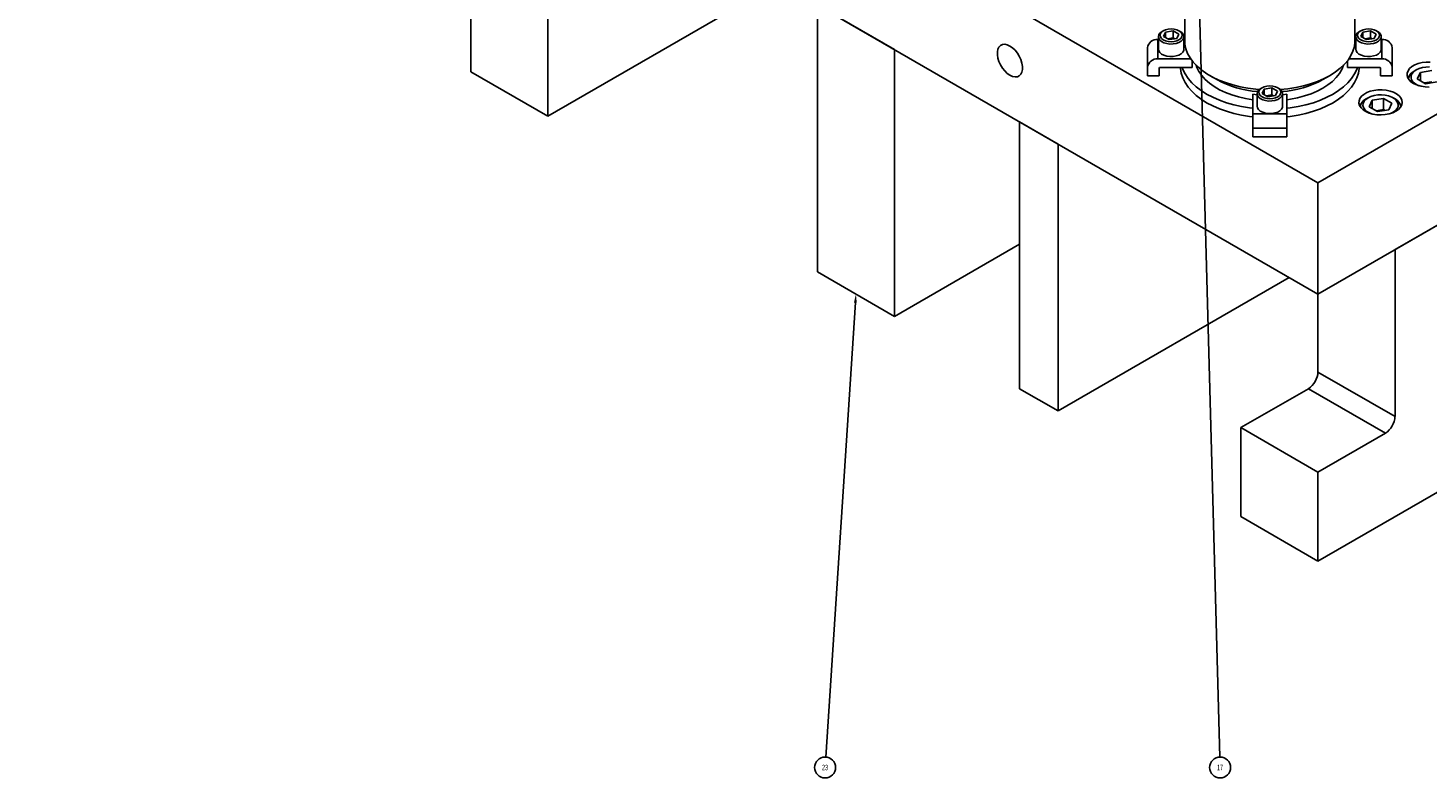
# Model space of a CAD drawing. Header units: inches. Extents: x 220 to 877, y 4 to 174.
# Tile 437 of 656: x 470 to 496, y 132 to 146. Entities that reach past the tile are written whole.
import ezdxf

# ---------------------------------------------------------------- set-up
doc = ezdxf.new("R2010")
doc.units = ezdxf.units.IN
doc.header["$LTSCALE"] = 0.5
doc.header["$MEASUREMENT"] = 0
for name, color, linetype in [('DSS-M-S', 53, 'Continuous'), ('MFT-M-S', 8, 'Continuous'), ('SID-M-S', 105, 'Continuous'), ('SVD-M-S', 8, 'Continuous')]:
    doc.layers.add(name, color=color, linetype=linetype)
doc.styles.add('SLDTEXTSTYLE0', font='TXT', dxfattribs={"width": 0.595745})

msp = doc.modelspace()

# ---------------------------------------------------------------- linework, layer by layer
at = {"layer": 'DSS-M-S', "linetype": 'Continuous', "lineweight": 25}
for p, q in [((470.42173, 157.0716), (494.1098, 143.39676)), ((470.42173, 155.03024), (494.1098, 141.35541)), ((491.66342, 147.56485), (491.66342, 146.00812)), ((494.78842, 146.00812), (494.78842, 147.56485)), ((488.2323, 145.85188), (488.22222, 145.80292)), ((488.22222, 145.80292), (488.22222, 145.74691)), ((488.25203, 145.89166), (488.2323, 145.85188)), ((488.28054, 145.92051), (488.25203, 145.89166)), ((488.31658, 145.93718), (488.28054, 145.92051)), ((488.35859, 145.94094), (488.31658, 145.93718)), ((488.40471, 145.93162), (488.35859, 145.94094)), ((488.45295, 145.90962), (488.40471, 145.93162)), ((488.50119, 145.87592), (488.45295, 145.90962)), ((488.54731, 145.83199), (488.50119, 145.87592)), ((488.58932, 145.77974), (488.54731, 145.83199)), ((488.62536, 145.72145), (488.58932, 145.77974)), ((491.66342, 146.00812), (491.6674, 145.94377)), ((491.6674, 145.94377), (491.68505, 145.85854)), ((491.68505, 145.85854), (491.71666, 145.77466)), ((491.71666, 145.77466), (491.76194, 145.6929)), ((494.1098, 143.39676), (498.52922, 145.94804)), ((494.71423, 145.73347), (494.75271, 145.81638)), ((494.75271, 145.81638), (494.77737, 145.90103)), ((494.77737, 145.90103), (494.78798, 145.98665)), ((494.78798, 145.98665), (494.78842, 146.00812)), ((488.22222, 145.74691), (488.2323, 145.68631)), ((488.2323, 145.68631), (488.25203, 145.62375)), ((488.25203, 145.62375), (488.28054, 145.56198)), ((488.28054, 145.56198), (488.31658, 145.5037)), ((488.65387, 145.65968), (488.62536, 145.72145)), ((488.6736, 145.59713), (488.65387, 145.65968)), ((488.68368, 145.53652), (488.6736, 145.59713)), ((488.68368, 145.48052), (488.68368, 145.53652)), ((491.58484, 145.51847), (491.58617, 145.49607)), ((491.61396, 145.51847), (491.62802, 145.48047)), ((491.76194, 145.6929), (491.82047, 145.61399)), ((491.82047, 145.61399), (491.89173, 145.53865)), ((491.87249, 145.55738), (491.88651, 145.51799)), ((491.88651, 145.51799), (491.92483, 145.44069)), ((491.89173, 145.53865), (491.97507, 145.46756)), ((494.5199, 145.50253), (494.59729, 145.57583)), ((494.54787, 145.47906), (494.57935, 145.55738)), ((494.59729, 145.57583), (494.66226, 145.65304)), ((494.66226, 145.65304), (494.71423, 145.73347)), ((494.82382, 145.48047), (494.83788, 145.51847)), ((494.86567, 145.49607), (494.867, 145.51847)), ((495.83544, 145.53323), (495.79298, 145.49701)), ((495.88902, 145.56415), (495.83544, 145.53323)), ((495.95176, 145.58866), (495.88902, 145.56415)), ((496.0214, 145.60588), (495.95176, 145.58866)), ((496.09543, 145.61518), (496.0214, 145.60588)), ((496.17116, 145.61622), (496.09543, 145.61518)), ((488.31658, 145.5037), (488.35859, 145.45145)), ((488.35859, 145.45145), (488.40471, 145.40751)), ((488.40471, 145.40751), (488.45295, 145.37381)), ((488.45295, 145.37381), (488.50119, 145.35182)), ((488.50119, 145.35182), (488.54731, 145.3425)), ((488.54731, 145.3425), (488.58932, 145.34625)), ((488.58932, 145.34625), (488.62536, 145.36292)), ((488.62536, 145.36292), (488.65387, 145.39178)), ((488.65387, 145.39178), (488.6736, 145.43155)), ((488.6736, 145.43155), (488.68368, 145.48052)), ((491.58617, 145.49607), (491.60016, 145.40891)), ((491.60016, 145.40891), (491.62802, 145.32287)), ((491.62802, 145.48047), (491.66951, 145.39628)), ((491.62802, 145.32287), (491.66951, 145.23869)), ((491.66951, 145.39628), (491.72429, 145.31466)), ((491.72429, 145.31466), (491.79187, 145.23631)), ((491.92483, 145.44069), (491.9765, 145.36602)), ((491.97507, 145.46756), (492.06975, 145.40137)), ((491.9765, 145.36602), (492.04098, 145.29475)), ((492.04098, 145.29475), (492.11763, 145.22761)), ((492.06975, 145.40137), (492.17489, 145.34067)), ((492.12089, 145.3704), (492.25349, 145.29383)), ((492.17489, 145.34067), (492.28955, 145.28602)), ((492.28955, 145.28602), (492.41269, 145.23791)), ((493.97475, 145.21644), (494.10171, 145.26112)), ((494.10171, 145.26112), (494.22075, 145.31256)), ((494.19835, 145.29383), (494.33095, 145.3704)), ((494.22075, 145.31256), (494.33077, 145.3703)), ((494.29157, 145.19581), (494.37401, 145.26062)), ((494.33077, 145.3703), (494.4308, 145.43382)), ((494.37401, 145.26062), (494.44467, 145.32991)), ((494.4308, 145.43382), (494.5199, 145.50253)), ((494.44467, 145.32991), (494.50282, 145.40298)), ((494.50282, 145.40298), (494.54787, 145.47906)), ((494.65997, 145.23631), (494.72755, 145.31466)), ((494.72755, 145.31466), (494.78233, 145.39628)), ((494.78233, 145.39628), (494.82382, 145.48047)), ((494.78233, 145.23869), (494.82382, 145.32287)), ((494.82382, 145.32287), (494.85168, 145.40891)), ((494.85168, 145.40891), (494.86567, 145.49607)), ((495.74705, 145.41407), (495.74525, 145.37034)), ((495.74525, 145.37034), (495.75781, 145.32721)), ((495.76316, 145.4568), (495.74705, 145.41407)), ((495.75781, 145.32721), (495.78429, 145.28624)), ((495.79298, 145.49701), (495.76316, 145.4568)), ((495.78429, 145.28624), (495.82372, 145.24889)), ((491.66951, 145.23869), (491.72429, 145.15707)), ((491.72429, 145.15707), (491.79187, 145.07872)), ((491.79187, 145.23631), (491.87169, 145.16189)), ((491.79187, 145.07872), (491.87169, 145.0043)), ((491.87169, 145.16189), (491.96306, 145.09204)), ((491.87169, 145.0043), (491.96306, 144.93445)), ((491.96306, 145.09204), (492.0652, 145.02736)), ((492.0652, 145.02736), (492.17725, 144.96839)), ((492.11763, 145.22761), (492.20565, 145.16529)), ((492.20565, 145.16529), (492.30414, 145.10844)), ((492.30414, 145.10844), (492.41209, 145.05762)), ((492.41209, 145.05762), (492.52839, 145.01338)), ((492.41269, 145.23791), (492.54319, 145.19677)), ((492.52839, 145.01338), (492.65185, 144.97615)), ((492.54319, 145.19677), (492.67988, 145.16298)), ((492.67988, 145.16298), (492.82152, 145.13684)), ((492.82152, 145.13684), (492.96681, 145.1186)), ((492.96681, 145.1186), (493.03423, 145.11292)), ((493.41761, 145.11292), (493.55805, 145.12672)), ((493.55805, 145.12672), (493.70168, 145.14894)), ((493.70168, 145.14894), (493.841, 145.17893)), ((493.841, 145.17893), (493.97475, 145.21644)), ((493.86254, 144.99386), (493.98257, 145.03465)), ((493.98257, 145.03465), (494.09484, 145.08224)), ((494.09484, 145.08224), (494.19819, 145.13614)), ((494.19819, 145.13614), (494.29157, 145.19581)), ((494.27459, 144.96839), (494.38664, 145.02736)), ((494.38664, 145.02736), (494.48878, 145.09204)), ((494.48878, 145.09204), (494.58015, 145.16189)), ((494.48878, 144.93445), (494.58015, 145.0043)), ((494.58015, 145.16189), (494.65997, 145.23631)), ((494.58015, 145.0043), (494.65997, 145.07872)), ((494.65997, 145.07872), (494.72755, 145.15707)), ((494.72755, 145.15707), (494.78233, 145.23869)), ((494.95156, 145.02297), (494.9091, 144.98675)), ((495.00513, 145.0539), (494.95156, 145.02297)), ((495.06787, 145.07841), (495.00513, 145.0539)), ((495.13751, 145.09563), (495.06787, 145.07841)), ((495.21154, 145.10492), (495.13751, 145.09563)), ((495.28728, 145.10596), (495.21154, 145.10492)), ((495.36199, 145.09871), (495.28728, 145.10596)), ((495.43298, 145.08343), (495.36199, 145.09871)), ((495.49766, 145.06066), (495.43298, 145.08343)), ((495.55372, 145.03125), (495.49766, 145.06066)), ((495.59912, 144.99623), (495.55372, 145.03125)), ((495.63223, 144.95689), (495.59912, 144.99623)), ((495.82372, 145.24889), (495.87468, 145.21653)), ((495.87468, 145.21653), (495.93533, 145.19032)), ((495.93533, 145.19032), (496.00347, 145.17121)), ((496.00347, 145.17121), (496.07665, 145.15989)), ((496.07665, 145.15989), (496.15222, 145.15677)), ((491.96306, 144.93445), (492.0652, 144.86977)), ((492.0652, 144.86977), (492.17725, 144.8108)), ((492.17725, 144.96839), (492.29825, 144.91564)), ((492.17725, 144.8108), (492.29825, 144.75805)), ((492.29825, 144.91564), (492.42716, 144.86956)), ((492.29825, 144.75805), (492.42716, 144.71197)), ((492.42716, 144.86956), (492.56288, 144.83055)), ((492.56288, 144.83055), (492.70427, 144.79893)), ((492.65185, 144.97615), (492.78119, 144.94632)), ((492.70427, 144.79893), (492.8501, 144.77498)), ((492.78119, 144.94632), (492.9151, 144.9242)), ((492.8501, 144.77498), (492.91592, 144.76686)), ((492.9151, 144.9242), (492.91592, 144.92409)), ((493.53592, 144.92409), (493.60418, 144.93428)), ((493.53592, 144.76686), (493.60174, 144.77498)), ((493.60174, 144.77498), (493.74758, 144.79893)), ((493.60418, 144.93428), (493.73598, 144.96029)), ((493.73598, 144.96029), (493.86254, 144.99386)), ((493.74758, 144.79893), (493.88896, 144.83055)), ((493.88896, 144.83055), (494.02468, 144.86956)), ((494.02468, 144.86956), (494.15359, 144.91564)), ((494.02468, 144.71197), (494.15359, 144.75805)), ((494.1098, 141.35541), (500.29728, 144.92736)), ((494.15359, 144.91564), (494.27459, 144.96839)), ((494.15359, 144.75805), (494.27459, 144.8108)), ((494.27459, 144.8108), (494.38664, 144.86977)), ((494.38664, 144.86977), (494.48878, 144.93445)), ((494.86317, 144.90381), (494.86137, 144.86009)), ((494.86137, 144.86009), (494.87393, 144.81696)), ((494.87927, 144.94655), (494.86317, 144.90381)), ((494.87393, 144.81696), (494.90041, 144.77598)), ((494.9091, 144.98675), (494.87927, 144.94655)), ((494.90041, 144.77598), (494.93984, 144.73864)), ((494.93984, 144.73864), (494.9908, 144.70628)), ((495.54063, 144.71383), (495.58887, 144.74756)), ((495.58887, 144.74756), (495.62518, 144.78594)), ((495.62518, 144.78594), (495.64825, 144.8276)), ((495.65184, 144.91465), (495.63223, 144.95689)), ((495.64825, 144.8276), (495.65724, 144.87103)), ((495.65724, 144.87103), (495.65184, 144.91465)), ((492.42716, 144.71197), (492.56288, 144.67296)), ((492.56288, 144.67296), (492.70427, 144.64134)), ((492.70427, 144.64134), (492.8501, 144.61738)), ((492.8501, 144.61738), (492.91592, 144.60927)), ((493.53592, 144.60927), (493.60174, 144.61738)), ((493.60174, 144.61738), (493.74758, 144.64134)), ((493.74758, 144.64134), (493.88896, 144.67296)), ((493.88896, 144.67296), (494.02468, 144.71197)), ((494.9908, 144.70628), (495.05145, 144.68007)), ((495.05145, 144.68007), (495.11959, 144.66096)), ((495.11959, 144.66096), (495.19277, 144.64964)), ((495.19277, 144.64964), (495.26834, 144.64652)), ((495.26834, 144.64652), (495.34356, 144.65171)), ((495.34356, 144.65171), (495.41572, 144.66503)), ((495.41572, 144.66503), (495.48221, 144.68599)), ((495.48221, 144.68599), (495.54063, 144.71383)), ((494.1098, 141.35541), (494.1098, 143.39676))]:
    msp.add_line(p, q, dxfattribs=at)
for centre, radius, start, end in [((493.15387, 146.95706), 1.8913, 241.571429, 265.346926), ((493.30638, 146.92875), 1.86241, 274.465918, 298.615727)]:
    msp.add_arc(centre, radius, start, end, dxfattribs=at)
at = {"layer": 'MFT-M-S', "linetype": 'Continuous', "lineweight": 25}
for p, q in [((478.55345, 150.3359), (478.55345, 145.43665)), ((479.96767, 149.51949), (479.96767, 144.62025)), ((479.96767, 144.62025), (484.211, 147.06987)), ((484.91742, 146.66206), (484.91742, 141.76282)), ((484.91742, 146.66206), (486.33163, 145.84565)), ((486.33163, 145.84565), (486.33163, 140.94641)), ((478.55345, 145.43665), (479.96767, 144.62025)), ((495.52402, 142.17182), (500.29728, 144.92736)), ((488.62973, 144.51899), (489.33683, 144.11079)), ((488.62973, 144.51899), (488.62973, 139.61975)), ((489.33683, 144.11079), (489.33683, 139.21154)), ((494.1098, 136.45616), (506.13062, 143.39563)), ((486.33163, 140.94641), (488.62973, 142.27307)), ((495.52402, 142.17182), (495.52402, 139.10979)), ((484.91742, 141.76282), (486.33163, 140.94641)), ((489.33683, 139.21154), (493.58016, 141.66116)), ((494.1098, 141.35541), (494.1098, 139.9262)), ((495.52402, 139.10979), (494.1098, 139.9262)), ((488.62973, 139.61975), (489.33683, 139.21154)), ((493.93303, 139.62001), (492.69559, 138.90565)), ((495.34724, 138.8036), (493.93303, 139.62001)), ((494.1098, 138.08925), (492.69559, 138.90565)), ((492.69559, 138.90565), (492.69559, 137.27257)), ((495.34724, 138.8036), (494.1098, 138.08925)), ((494.1098, 138.08925), (494.1098, 136.45616)), ((492.69559, 137.27257), (494.1098, 136.45616))]:
    msp.add_line(p, q, dxfattribs=at)
for centre in [(493.726, 139.94366), (495.14021, 139.12725)]:
    msp.add_arc(centre, 0.3842, 302.605478, 357.394522, dxfattribs=at)
at = {"layer": 'SID-M-S'}
for p, q in [((491.89599, 148.03999), (492.30775, 132.85882)), ((485.61438, 141.19894), (485.07117, 132.85849))]:
    msp.add_line(p, q, dxfattribs=at)
for centre in [(485.05866, 132.66652), (492.31297, 132.66652)]:
    msp.add_circle(centre, 0.19237, dxfattribs=at)
msp.add_solid([(485.58844, 141.20063), (485.62452, 141.35461), (485.58844, 141.20063), (485.64033, 141.19725)], dxfattribs=at)
at = {"layer": 'SVD-M-S', "linetype": 'Continuous', "lineweight": 25}
for p, q in [((491.16942, 146.03071), (491.16942, 145.67279)), ((491.17905, 146.03071), (491.16942, 146.03071)), ((491.17905, 146.0814), (491.17905, 145.85175)), ((491.18835, 146.11915), (491.17916, 146.08565)), ((491.17916, 146.08565), (491.18469, 146.05189)), ((491.18469, 146.05189), (491.20459, 146.01998)), ((491.21168, 146.15028), (491.18835, 146.11915)), ((491.21722, 146.13727), (491.2103, 146.10692)), ((491.2103, 146.10692), (491.21722, 146.07657)), ((491.24769, 146.17708), (491.21168, 146.15028)), ((491.23751, 146.16555), (491.21722, 146.13727)), ((491.21722, 146.07657), (491.23751, 146.04829)), ((491.26979, 146.18984), (491.23751, 146.16555)), ((491.23751, 146.04829), (491.26979, 146.024)), ((491.26977, 146.18982), (491.24767, 146.17706)), ((491.31186, 146.20847), (491.26979, 146.18984)), ((491.26979, 146.024), (491.31186, 146.00537)), ((491.31136, 146.16584), (491.274, 146.08535)), ((491.274, 146.08535), (491.37606, 146.02643)), ((491.45078, 146.1874), (491.31136, 146.16584)), ((491.31136, 146.06379), (491.31136, 146.16584)), ((491.36085, 146.22019), (491.31186, 146.20847)), ((491.45078, 146.05982), (491.34624, 146.04365)), ((491.41342, 146.22418), (491.36085, 146.22019)), ((491.37606, 146.02643), (491.51548, 146.048)), ((491.46599, 146.22019), (491.41342, 146.22418)), ((491.55284, 146.12849), (491.45078, 146.1874)), ((491.45078, 146.05982), (491.45078, 146.1874)), ((491.4806, 146.0426), (491.45078, 146.05982)), ((491.51498, 146.20847), (491.46599, 146.22019)), ((491.55705, 146.18984), (491.51498, 146.20847)), ((491.51498, 146.00537), (491.55705, 146.024)), ((491.51548, 146.048), (491.55284, 146.12849)), ((491.58933, 146.16555), (491.55705, 146.18984)), ((491.55705, 146.024), (491.58933, 146.04829)), ((491.57918, 146.17706), (491.55708, 146.18982)), ((491.60727, 146.15745), (491.57918, 146.17706)), ((491.60962, 146.13727), (491.58933, 146.16555)), ((491.58933, 146.04829), (491.60962, 146.07657)), ((491.59861, 145.99848), (491.62852, 146.02767)), ((491.63394, 146.12723), (491.60727, 146.15745)), ((491.61655, 146.10692), (491.60962, 146.13727)), ((491.60962, 146.07657), (491.61655, 146.10692)), ((491.62852, 146.02767), (491.64491, 146.06024)), ((491.64676, 146.09414), (491.63394, 146.12723)), ((491.64491, 146.06024), (491.64676, 146.09414)), ((491.6478, 145.85175), (491.6478, 146.0814)), ((491.66342, 146.03071), (491.6478, 146.03071)), ((494.80405, 146.03071), (494.78842, 146.03071)), ((494.80405, 146.0814), (494.80405, 145.85175)), ((494.81335, 146.11915), (494.80416, 146.08565)), ((494.80416, 146.08565), (494.80969, 146.05189)), ((494.80969, 146.05189), (494.82959, 146.01998)), ((494.83668, 146.15028), (494.81335, 146.11915)), ((494.84222, 146.13727), (494.8353, 146.10692)), ((494.8353, 146.10692), (494.84222, 146.07657)), ((494.87269, 146.17708), (494.83668, 146.15028)), ((494.86251, 146.16555), (494.84222, 146.13727)), ((494.84222, 146.07657), (494.86251, 146.04829)), ((494.89479, 146.18984), (494.86251, 146.16555)), ((494.86251, 146.04829), (494.89479, 146.024)), ((494.89477, 146.18982), (494.87267, 146.17706)), ((494.93686, 146.20847), (494.89479, 146.18984)), ((494.89479, 146.024), (494.93686, 146.00537)), ((494.93636, 146.16584), (494.899, 146.08535)), ((494.899, 146.08535), (495.00106, 146.02643)), ((495.07578, 146.1874), (494.93636, 146.16584)), ((494.93636, 146.06379), (494.93636, 146.16584)), ((494.98585, 146.22019), (494.93686, 146.20847)), ((495.07578, 146.05982), (494.97124, 146.04365)), ((495.03842, 146.22418), (494.98585, 146.22019)), ((495.00106, 146.02643), (495.14048, 146.048)), ((495.09099, 146.22019), (495.03842, 146.22418)), ((495.17784, 146.12849), (495.07578, 146.1874)), ((495.07578, 146.05982), (495.07578, 146.1874)), ((495.1056, 146.0426), (495.07578, 146.05982)), ((495.13998, 146.20847), (495.09099, 146.22019)), ((495.18205, 146.18984), (495.13998, 146.20847)), ((495.13998, 146.00537), (495.18205, 146.024)), ((495.14048, 146.048), (495.17784, 146.12849)), ((495.21433, 146.16555), (495.18205, 146.18984)), ((495.18205, 146.024), (495.21433, 146.04829)), ((495.20418, 146.17706), (495.18208, 146.18982)), ((495.23227, 146.15745), (495.20418, 146.17706)), ((495.23462, 146.13727), (495.21433, 146.16555)), ((495.21433, 146.04829), (495.23462, 146.07657)), ((495.22361, 145.99848), (495.25352, 146.02767)), ((495.25894, 146.12723), (495.23227, 146.15745)), ((495.24155, 146.10692), (495.23462, 146.13727)), ((495.23462, 146.07657), (495.24155, 146.10692)), ((495.25352, 146.02767), (495.26991, 146.06024)), ((495.27176, 146.09414), (495.25894, 146.12723)), ((495.26991, 146.06024), (495.27176, 146.09414)), ((495.2728, 145.85175), (495.2728, 146.0814)), ((495.28242, 146.03071), (495.2728, 146.03071)), ((495.28242, 145.67279), (495.28242, 146.03071)), ((490.98042, 145.87638), (490.98042, 145.51847)), ((491.17905, 145.85175), (491.18469, 145.82224)), ((491.18469, 145.82224), (491.20459, 145.79032)), ((491.20459, 146.01998), (491.23761, 145.99193)), ((491.20459, 145.79032), (491.23761, 145.76227)), ((491.23761, 145.99193), (491.28168, 145.9695)), ((491.28168, 145.9695), (491.33403, 145.9541)), ((491.31186, 146.00537), (491.36085, 145.99365)), ((491.33403, 145.9541), (491.39136, 145.9467)), ((491.36085, 145.99365), (491.41342, 145.98966)), ((491.39136, 145.9467), (491.45008, 145.94777)), ((491.41342, 145.98966), (491.46599, 145.99365)), ((491.45008, 145.94777), (491.5065, 145.95723)), ((491.46599, 145.99365), (491.51498, 146.00537)), ((491.5065, 145.95723), (491.55707, 145.97449)), ((491.55707, 145.97449), (491.59861, 145.99848)), ((491.55707, 145.74484), (491.59861, 145.76882)), ((491.59861, 145.76882), (491.62852, 145.79802)), ((491.62852, 145.79802), (491.64491, 145.83058)), ((491.64491, 145.83058), (491.6478, 145.85175)), ((494.80405, 145.85175), (494.80969, 145.82224)), ((494.80969, 145.82224), (494.82959, 145.79032)), ((494.82959, 146.01998), (494.86261, 145.99193)), ((494.82959, 145.79032), (494.86261, 145.76227)), ((494.86261, 145.99193), (494.90668, 145.9695)), ((494.90668, 145.9695), (494.95903, 145.9541)), ((494.93686, 146.00537), (494.98585, 145.99365)), ((494.95903, 145.9541), (495.01636, 145.9467)), ((494.98585, 145.99365), (495.03842, 145.98966)), ((495.01636, 145.9467), (495.07508, 145.94777)), ((495.03842, 145.98966), (495.09099, 145.99365)), ((495.07508, 145.94777), (495.1315, 145.95723)), ((495.09099, 145.99365), (495.13998, 146.00537)), ((495.1315, 145.95723), (495.18207, 145.97449)), ((495.18207, 145.97449), (495.22361, 145.99848)), ((495.18207, 145.74484), (495.22361, 145.76882)), ((495.22361, 145.76882), (495.25352, 145.79802)), ((495.25352, 145.79802), (495.26991, 145.83058)), ((495.26991, 145.83058), (495.2728, 145.85175)), ((495.47142, 145.51847), (495.47142, 145.87638)), ((490.98042, 145.36087), (490.98042, 145.51847)), ((491.16942, 145.67279), (491.7754, 145.67279)), ((491.80013, 145.51847), (491.21292, 145.51847)), ((491.23761, 145.76227), (491.28168, 145.73985)), ((491.28168, 145.73985), (491.33403, 145.72445)), ((491.33403, 145.72445), (491.39136, 145.71705)), ((491.39136, 145.71705), (491.45008, 145.71811)), ((491.45008, 145.71811), (491.5065, 145.72758)), ((491.5065, 145.72758), (491.55707, 145.74484)), ((491.80013, 145.51847), (491.80013, 145.63914)), ((494.65171, 145.63914), (494.65171, 145.51847)), ((494.65171, 145.51847), (495.23892, 145.51847)), ((494.67644, 145.67279), (495.28242, 145.67279)), ((494.86261, 145.76227), (494.90668, 145.73985)), ((494.90668, 145.73985), (494.95903, 145.72445)), ((494.95903, 145.72445), (495.01636, 145.71705)), ((495.01636, 145.71705), (495.07508, 145.71811)), ((495.07508, 145.71811), (495.1315, 145.72758)), ((495.1315, 145.72758), (495.18207, 145.74484)), ((495.47142, 145.36087), (495.47142, 145.51847)), ((496.02627, 145.51292), (495.96573, 145.49511)), ((496.09189, 145.52307), (496.02627, 145.51292)), ((496.15975, 145.52512), (496.09189, 145.52307)), ((491.19542, 145.36087), (490.98042, 145.36087)), ((491.19542, 145.50418), (491.19542, 145.36087)), ((495.25642, 145.50418), (495.25642, 145.36087)), ((495.25642, 145.36087), (495.47142, 145.36087)), ((495.82174, 145.36711), (495.81818, 145.32794)), ((495.81818, 145.32794), (495.82881, 145.2892)), ((495.83932, 145.405), (495.82174, 145.36711)), ((495.82881, 145.2892), (495.85316, 145.25259)), ((495.87017, 145.43995), (495.83932, 145.405)), ((495.85316, 145.25259), (495.89016, 145.21969)), ((495.91293, 145.47043), (495.87017, 145.43995)), ((495.91289, 145.47041), (495.87753, 145.44999)), ((495.96573, 145.49511), (495.91293, 145.47043)), ((495.91293, 145.47043), (495.91293, 145.47043)), ((495.98964, 145.42614), (495.93361, 145.30541)), ((495.93361, 145.30541), (496.0867, 145.21704)), ((496.19877, 145.45849), (495.98964, 145.42614)), ((495.98964, 145.27307), (495.98964, 145.42614)), ((496.19877, 145.25436), (496.0594, 145.2328)), ((492.99155, 145.0167), (492.91592, 145.02866)), ((492.91592, 145.02866), (492.91592, 144.66456)), ((492.99155, 145.03507), (492.99155, 144.80542)), ((493.00085, 145.07282), (492.99166, 145.03932)), ((492.99166, 145.03932), (492.99719, 145.00555)), ((492.99719, 145.00555), (493.01709, 144.97364)), ((493.02418, 145.10394), (493.00085, 145.07282)), ((493.02972, 145.09094), (493.0228, 145.06059)), ((493.0228, 145.06059), (493.02972, 145.03024)), ((493.06019, 145.13074), (493.02418, 145.10394)), ((493.05001, 145.11922), (493.02972, 145.09094)), ((493.02972, 145.03024), (493.05001, 145.00195)), ((493.08229, 145.1435), (493.05001, 145.11922)), ((493.05001, 145.00195), (493.08229, 144.97767)), ((493.08227, 145.14349), (493.06017, 145.13073)), ((493.12436, 145.16214), (493.08229, 145.1435)), ((493.12386, 145.1195), (493.0865, 145.03902)), ((493.0865, 145.03902), (493.18856, 144.9801)), ((493.26328, 145.14107), (493.12386, 145.1195)), ((493.12386, 145.01745), (493.12386, 145.1195)), ((493.17335, 145.17385), (493.12436, 145.16214)), ((493.26328, 145.01349), (493.15874, 144.99732)), ((493.22592, 145.17785), (493.17335, 145.17385)), ((493.18856, 144.9801), (493.32798, 145.00167)), ((493.27849, 145.17385), (493.22592, 145.17785)), ((493.36534, 145.08215), (493.26328, 145.14107)), ((493.26328, 145.01349), (493.26328, 145.14107)), ((493.2931, 144.99627), (493.26328, 145.01349)), ((493.32748, 145.16214), (493.27849, 145.17385)), ((493.36955, 145.1435), (493.32748, 145.16214)), ((493.32798, 145.00167), (493.36534, 145.08215)), ((493.40183, 145.11922), (493.36955, 145.1435)), ((493.36955, 144.97767), (493.40183, 145.00195)), ((493.39168, 145.13073), (493.36958, 145.14349)), ((493.41977, 145.11112), (493.39168, 145.13073)), ((493.42212, 145.09094), (493.40183, 145.11922)), ((493.40183, 145.00195), (493.42212, 145.03024)), ((493.44644, 145.0809), (493.41977, 145.11112)), ((493.42905, 145.06059), (493.42212, 145.09094)), ((493.42212, 145.03024), (493.42905, 145.06059)), ((493.44102, 144.98133), (493.45741, 145.0139)), ((493.45926, 145.0478), (493.44644, 145.0809)), ((493.45741, 145.0139), (493.45926, 145.0478)), ((493.4603, 144.80542), (493.4603, 145.03507)), ((493.53592, 145.02866), (493.4603, 145.0167)), ((493.53592, 144.66456), (493.53592, 145.02866)), ((495.14238, 145.00267), (495.08184, 144.98486)), ((495.20801, 145.01282), (495.14238, 145.00267)), ((495.27586, 145.01487), (495.20801, 145.01282)), ((495.34297, 145.00873), (495.27586, 145.01487)), ((495.4064, 144.99468), (495.34297, 145.00873)), ((495.46338, 144.97332), (495.4064, 144.99468)), ((495.89016, 145.21969), (495.93821, 145.19196)), ((495.93821, 145.19196), (495.96313, 145.1814)), ((496.0867, 145.21704), (496.29583, 145.24938)), ((492.99155, 144.80542), (492.99719, 144.7759)), ((492.99719, 144.7759), (493.01709, 144.74399)), ((493.01709, 144.97364), (493.05011, 144.94559)), ((493.01709, 144.74399), (493.05011, 144.71594)), ((493.05011, 144.94559), (493.09418, 144.92316)), ((493.08229, 144.97767), (493.12436, 144.95903)), ((493.09418, 144.92316), (493.14653, 144.90777)), ((493.12436, 144.95903), (493.17335, 144.94732)), ((493.14653, 144.90777), (493.20386, 144.90037)), ((493.17335, 144.94732), (493.22592, 144.94332)), ((493.20386, 144.90037), (493.26258, 144.90143)), ((493.22592, 144.94332), (493.27849, 144.94732)), ((493.26258, 144.90143), (493.319, 144.91089)), ((493.27849, 144.94732), (493.32748, 144.95903)), ((493.319, 144.91089), (493.36957, 144.92816)), ((493.32748, 144.95903), (493.36955, 144.97767)), ((493.36957, 144.92816), (493.41111, 144.95214)), ((493.41111, 144.95214), (493.44102, 144.98133)), ((493.41111, 144.72249), (493.44102, 144.75168)), ((493.44102, 144.75168), (493.45741, 144.78425)), ((493.45741, 144.78425), (493.4603, 144.80542)), ((494.93785, 144.85686), (494.9343, 144.81769)), ((494.9343, 144.81769), (494.94493, 144.77895)), ((494.95544, 144.89474), (494.93785, 144.85686)), ((494.94493, 144.77895), (494.96928, 144.74233)), ((494.98628, 144.92969), (494.95544, 144.89474)), ((494.96928, 144.74233), (495.00628, 144.70944)), ((495.02904, 144.96017), (494.98628, 144.92969)), ((495.02901, 144.96015), (494.99364, 144.93973)), ((495.08184, 144.98486), (495.02904, 144.96017)), ((495.02904, 144.96017), (495.02904, 144.96017)), ((495.10576, 144.91589), (495.04972, 144.79516)), ((495.04972, 144.79516), (495.20282, 144.70678)), ((495.31489, 144.94824), (495.10576, 144.91589)), ((495.10576, 144.76281), (495.10576, 144.91589)), ((495.31489, 144.7441), (495.17551, 144.72254)), ((495.20282, 144.70678), (495.41195, 144.73913)), ((495.46798, 144.85986), (495.31489, 144.94824)), ((495.31489, 144.7441), (495.31489, 144.94824)), ((495.34219, 144.72834), (495.31489, 144.7441)), ((495.41195, 144.73913), (495.46798, 144.85986)), ((495.51143, 144.94558), (495.46338, 144.97332)), ((495.52406, 144.93973), (495.4887, 144.96015)), ((495.54843, 144.91269), (495.51143, 144.94558)), ((495.53142, 144.72532), (495.56227, 144.76027)), ((495.57278, 144.87607), (495.54843, 144.91269)), ((495.56227, 144.76027), (495.57985, 144.79816)), ((495.58341, 144.83733), (495.57278, 144.87607)), ((495.57985, 144.79816), (495.58341, 144.83733)), ((492.91592, 144.66456), (492.91592, 144.40112)), ((492.91592, 144.66456), (493.53592, 144.66456)), ((493.05011, 144.71594), (493.09418, 144.69351)), ((493.09418, 144.69351), (493.14653, 144.67811)), ((493.14653, 144.67811), (493.20386, 144.67072)), ((493.20386, 144.67072), (493.26258, 144.67178)), ((493.26258, 144.67178), (493.319, 144.68124)), ((493.319, 144.68124), (493.36957, 144.69851)), ((493.36957, 144.69851), (493.41111, 144.72249)), ((493.53592, 144.40112), (493.53592, 144.66456)), ((495.00628, 144.70944), (495.05432, 144.6817)), ((495.05432, 144.6817), (495.07925, 144.67114)), ((495.43845, 144.67114), (495.48866, 144.69484)), ((495.48866, 144.69484), (495.53142, 144.72532)), ((492.91592, 144.40112), (493.53592, 144.40112)), ((492.91592, 144.24353), (492.91592, 144.40112)), ((492.91592, 144.24353), (493.53592, 144.24353)), ((493.53592, 144.24353), (493.53592, 144.40112))]:
    msp.add_line(p, q, dxfattribs=at)
for centre, radius, start, end in [((491.15367, 145.8571), 0.17432, 84.817422, 173.64866), ((495.29817, 145.8571), 0.17432, 6.35134, 95.182578), ((491.15367, 145.49918), 0.17432, 84.817422, 173.64866), ((491.21146, 145.50239), 0.01614, 84.817422, 173.64866), ((495.24038, 145.50239), 0.01614, 6.35134, 95.182578), ((495.29817, 145.49918), 0.17432, 6.35134, 95.182578), ((495.95847, 145.27461), 0.19316, 114.759392, 170.007743), ((495.07459, 144.76435), 0.19316, 114.759392, 170.007743), ((495.44314, 144.76436), 0.19314, 9.991175, 65.229567)]:
    msp.add_arc(centre, radius, start, end, dxfattribs=at)

# ---------------------------------------------------------------- texts
at = {"layer": 'SID-M-S', "char_height": 0.1, "attachment_point": 2, "style": 'SLDTEXTSTYLE0'}
for s, insert in [('23', (485.05665, 132.71763)), ('17', (492.31095, 132.71763))]:
    msp.add_mtext(s, dxfattribs=dict(at, insert=insert))

doc.saveas('drawing.dxf')
